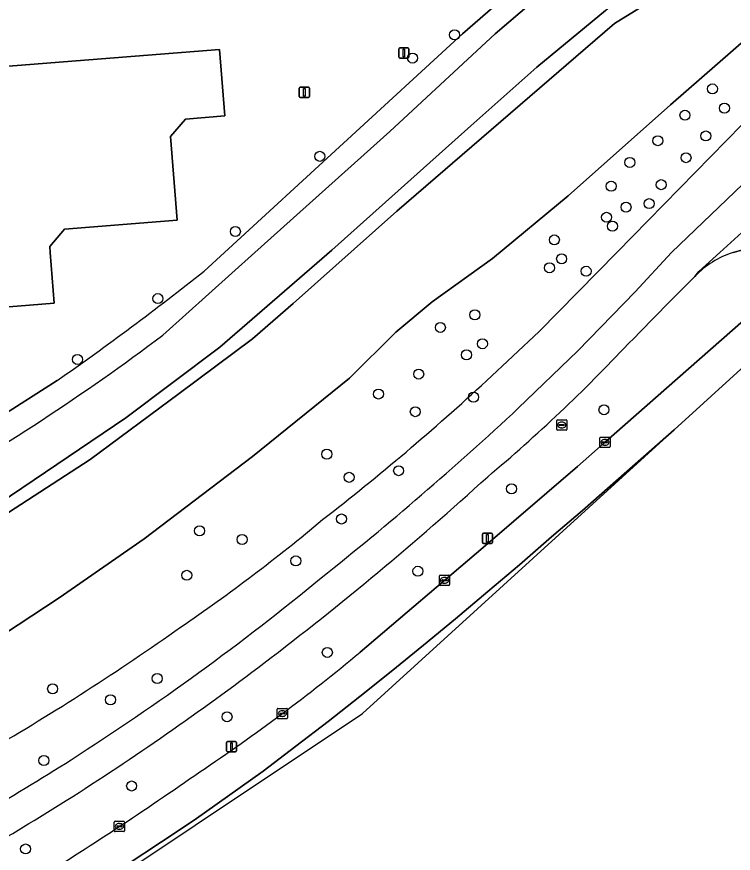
# Model space of a CAD drawing. Extents: x 157793 to 159380, y 380877 to 382313.
# Drawn here: x 158192.7 to 158262.5, y 380941.4 to 381023 of the extents above; entities that cross this region are included whole.
import ezdxf

# ---------------------------------------------------------------- set-up
doc = ezdxf.new("R2010")
doc.units = 0
for name, color, linetype in [('IMGEO_Berm_groen', 7, 'Continuous'), ('IMGEO_Boom', 7, 'Continuous'), ('IMGEO_Erf', 7, 'Continuous'), ('IMGEO_Fietspad_gesloten', 7, 'Continuous'), ('IMGEO_Fietspad_open', 7, 'Continuous'), ('IMGEO_Gemengd_bos', 7, 'Continuous'), ('IMGEO_Groenvoorziening', 7, 'Continuous'), ('IMGEO_Kolk', 7, 'Continuous'), ('IMGEO_Lichtmast', 7, 'Continuous'), ('IMGEO_Oever', 7, 'Continuous'), ('IMGEO_Pand', 7, 'Continuous'), ('IMGEO_Rijbaan_regionaal_gesloten', 7, 'Continuous'), ('IMGEO_Rioolput', 7, 'Continuous'), ('IMGEO_Waterloop', 7, 'Continuous')]:
    doc.layers.add(name, color=color, linetype=linetype)

msp = doc.modelspace()

# ---------------------------------------------------------------- linework, layer by layer
at = {"layer": 'IMGEO_Berm_groen'}
for points in [[(158247.368, 380990.392), (158252.983, 380996.15), (158256.518, 381000), (158267.305, 381010.345), (158274.1, 381016.48), (158270.036, 381021.233), (158265.928, 381017.719), (158264.948, 381014.029), (158251.168, 381000), (158243.61, 380992.305), (158238.475, 380987.482)], [(158226.148, 380961.017), (158238.152, 380971.236), (158247.343, 380979.124), (158249.856, 380981.333), (158268.64, 380997.842), (158271.109, 381000), (158273.104, 381001.743), (158272.971, 381001.903), (158263.466, 381000.254), (158262.513, 381000)], [(158258.788, 380997.667), (158256.275, 380995.143), (158253.414, 380992.222), (158252.892, 380991.689), (158252.304, 380991.093)], [(158241.579, 380984.811), (158247.368, 380990.392)]]:
    msp.add_lwpolyline(points, dxfattribs=at)
for centre, radius, start, end in [((158265.314, 380991.387), 9.057, 108.01644, 136.10211), ((158136.68, 381099.673), 158.614, 309.97944, 316.7994), ((158073.912, 381165.589), 242.494, 307.78486, 312.73667), ((158023.013, 381219.252), 320.52, 308.4607, 312.99295), ((158021.873, 381216), 321.79, 307.27806, 312.33619), ((158111.297, 381106.44), 172.971, 304.24768, 310.00282), ((158061.311, 381164.107), 253.557, 302.61322, 309.43482), ((158064.541, 381166.888), 249.294, 300.2177, 305.3121), ((158108.819, 381101.853), 183.305, 303.70147, 309.7973), ((158041.565, 381191.213), 290.14, 302.51202, 307.14846), ((158052.096, 381180.521), 272.351, 297.96988, 302.38496), ((158007.05, 381240.607), 355.291, 301.77629, 304.93942), ((158024.617, 381223.74), 326.694, 298.51492, 301.9525)]:
    msp.add_arc(centre, radius, start, end, dxfattribs=at)
at = {"layer": 'IMGEO_Boom'}
for centre in [(158235.361, 381021.224), (158231.267, 381018.956), (158260.504, 381015.948), (158257.826, 381013.38), (158261.677, 381014.068), (158255.178, 381010.895), (158259.861, 381011.358), (158222.221, 381009.371), (158257.931, 381009.24), (158252.45, 381008.775), (158250.634, 381006.457), (158255.516, 381006.608), (158252.08, 381004.419), (158254.339, 381004.758), (158250.182, 381003.426), (158213.989, 381002.041), (158250.754, 381002.56), (158245.092, 381001.219), (158245.803, 380999.373), (158244.622, 380998.508), (158248.189, 380998.167), (158206.436, 380995.497), (158237.338, 380993.919), (158233.979, 380992.687), (158238.08, 380991.096), (158236.53, 380990.014), (158198.588, 380989.566), (158231.866, 380988.139), (158227.945, 380986.193), (158237.213, 380985.889), (158231.533, 380984.469), (158249.93, 380984.662), (158222.912, 380980.325), (158229.908, 380978.718), (158225.08, 380978.07), (158240.924, 380976.946), (158224.338, 380974.008), (158210.5, 380972.85), (158214.648, 380972.011), (158219.884, 380969.921), (158209.247, 380968.517), (158231.788, 380968.914), (158222.958, 380960.994), (158206.376, 380958.449), (158196.174, 380957.447), (158201.813, 380956.369), (158213.178, 380954.72), (158195.324, 380950.459), (158203.876, 380947.971), (158193.539, 380941.829)]:
    msp.add_circle(centre, 0.489, dxfattribs=at)
at = {"layer": 'IMGEO_Erf'}
for points in [[(158054.334, 381160.498), (158058.211, 381110.918), (158062.007, 381064.14), (158062.715, 381051.624), (158064.284, 381030.813), (158074.504, 381031.623), (158077.214, 380962.655), (158077.724, 380949.689), (158117.15, 380951.417), (158135.704, 380956.312), (158141.985, 380957.622), (158161.083, 380966.67), (158182.451, 380978.491), (158196.616, 380987.508)], [(158210.933, 380998.175), (158212.921, 381000), (158236.13, 381021.306), (158269.927, 381050.711), (158268.877, 381052.048), (158268.388, 381052.618), (158264.551, 381057.096), (158242.111, 381083.244), (158235.975, 381084.086), (158221.055, 381079.401), (158220.593, 381079.208), (158214.542, 381077.698)], [(158186.932, 381017.77), (158212.458, 381019.789), (158212.971, 381013.307), (158209.116, 381013.002), (158207.678, 381011.317), (158208.325, 381003.141), (158197.322, 381002.271), (158195.89, 381000.594), (158195.938, 381000), (158196.335, 380995.042), (158181.438, 380993.864)]]:
    msp.add_lwpolyline(points, dxfattribs=at)
msp.add_arc((158029.414, 381226.864), 291.972, 304.93619, 308.44033, dxfattribs=at)
at = {"layer": 'IMGEO_Fietspad_gesloten'}
for points in [[(158281.908, 381019.304), (158282.368, 381019.398), (158282.276, 381019.505), (158280.189, 381021.924), (158279.941, 381021.753), (158274.1, 381016.48), (158267.305, 381010.345), (158256.518, 381000), (158252.983, 380996.15), (158247.368, 380990.392), (158241.579, 380984.811)], [(158252.304, 380991.093), (158252.892, 380991.689), (158253.414, 380992.222), (158256.275, 380995.143), (158258.788, 380997.667), (158259.164, 380998.139), (158261.225, 381000), (158264.814, 381003.241), (158268.085, 381006.462), (158270.846, 381009.702)]]:
    msp.add_lwpolyline(points, dxfattribs=at)
for centre, radius, start, end in [((158136.68, 381099.673), 158.614, 309.97944, 316.7994), ((158023.013, 381219.252), 320.52, 308.4607, 312.99295), ((158021.873, 381216), 321.79, 307.27806, 312.33619), ((158061.311, 381164.107), 253.557, 302.61322, 309.43482), ((158041.565, 381191.213), 290.14, 302.51202, 307.14846), ((158052.096, 381180.521), 272.351, 297.96988, 302.38496), ((158024.617, 381223.74), 326.694, 298.51492, 301.9525)]:
    msp.add_arc(centre, radius, start, end, dxfattribs=at)
at = {"layer": 'IMGEO_Fietspad_open'}
for points in [[(158262.513, 381000), (158263.466, 381000.254), (158272.971, 381001.903), (158273.104, 381001.743), (158278.467, 381006.442)], [(158264.814, 381003.241), (158261.225, 381000), (158259.164, 380998.139), (158258.788, 380997.667)]]:
    msp.add_lwpolyline(points, dxfattribs=at)
msp.add_arc((158265.314, 380991.387), 9.057, 108.01644, 136.10211, dxfattribs=at)
at = {"layer": 'IMGEO_Gemengd_bos'}
for points in [[(158229.059, 381011.805), (158239.322, 381021.306), (158247.96, 381028.718), (158256.752, 381036.697), (158262.462, 381042.068), (158267.326, 381047.57), (158270.134, 381050.447), (158269.927, 381050.711), (158236.13, 381021.306), (158212.921, 381000), (158210.933, 380998.175)], [(158206.906, 380991.931), (158215.9, 381000), (158229.059, 381011.805)], [(158196.616, 380987.508), (158182.451, 380978.491), (158161.083, 380966.67), (158141.985, 380957.622), (158135.704, 380956.312), (158117.15, 380951.417), (158077.724, 380949.689), (158077.764, 380948.666), (158076.593, 380948.538), (158068.919, 380946.729), (158066.371, 380945.407), (158060.189, 380944.432), (158062.114, 380943.437), (158067.223, 380944.211), (158078.891, 380946.713), (158102.866, 380947.897), (158115.376, 380948.812)]]:
    msp.add_lwpolyline(points, dxfattribs=at)
for centre, radius, start, end in [((158029.414, 381226.864), 291.972, 304.93619, 308.44033), ((158078.682, 381161.902), 212.912, 299.25259, 307.03035)]:
    msp.add_arc(centre, radius, start, end, dxfattribs=at)
at = {"layer": 'IMGEO_Groenvoorziening'}
for points in [[(158236.933, 381012.36), (158243.378, 381018.052), (158250.077, 381023.586), (158256.036, 381028.769), (158259.251, 381031.42), (158262.407, 381033.518), (158267.448, 381036.163), (158269.191, 381036.83), (158270.493, 381036.936), (158271.458, 381036.66), (158276.175, 381040.746), (158272.265, 381047.311), (158272.109, 381047.562), (158259.656, 381033.952), (158256.752, 381036.697), (158247.96, 381028.718), (158239.322, 381021.306), (158229.059, 381011.805), (158215.9, 381000), (158206.906, 380991.931)], [(158115.376, 380948.812), (158102.866, 380947.897), (158078.891, 380946.713), (158067.223, 380944.211), (158062.114, 380943.437), (158069.669, 380940.286), (158070.304, 380940.55), (158073.771, 380940.978), (158077.4, 380941.407), (158087.965, 380943.153), (158111.887, 380944.307), (158116.448, 380944.635), (158119.398, 380945.055), (158142.751, 380951.274), (158148.616, 380953.456), (158155.302, 380956.432), (158166.85, 380962.06), (158179.004, 380968.512), (158190.917, 380975.525), (158203.316, 380983.871), (158212.491, 380990.777), (158223.407, 381000.213), (158236.933, 381012.36)]]:
    msp.add_lwpolyline(points, dxfattribs=at)
msp.add_arc((158078.682, 381161.902), 212.912, 299.25259, 307.03035, dxfattribs=at)
at = {"layer": 'IMGEO_Kolk'}
for p, q in [((158249.604, 380981.987), (158250.456, 380981.987)), ((158249.529, 380981.061), (158249.529, 380981.913)), ((158249.788, 380981.481), (158249.788, 380981.493)), ((158250.226, 380981.444), (158249.828, 380981.444)), ((158249.831, 380981.53), (158250.229, 380981.53)), ((158250.04, 380981.207), (158250.015, 380981.207)), ((158250.017, 380981.767), (158250.042, 380981.767)), ((158250.272, 380981.493), (158250.272, 380981.481)), ((158250.53, 380981.913), (158250.53, 380981.061)), ((158250.456, 380980.987), (158249.604, 380980.987)), ((158233.88, 380967.605), (158233.88, 380968.457)), ((158233.955, 380968.531), (158234.807, 380968.531)), ((158234.368, 380968.311), (158234.393, 380968.311)), ((158234.881, 380968.457), (158234.881, 380967.605)), ((158234.807, 380967.531), (158233.955, 380967.531)), ((158234.139, 380968.025), (158234.139, 380968.037)), ((158234.577, 380967.988), (158234.179, 380967.988)), ((158234.182, 380968.074), (158234.58, 380968.074)), ((158234.391, 380967.751), (158234.366, 380967.751)), ((158234.623, 380968.037), (158234.623, 380968.025)), ((158218.071, 380954.61), (158218.071, 380955.462)), ((158218.146, 380955.536), (158218.998, 380955.536)), ((158218.373, 380955.079), (158218.771, 380955.079)), ((158218.559, 380955.316), (158218.584, 380955.316)), ((158219.072, 380955.462), (158219.072, 380954.61)), ((158218.998, 380954.536), (158218.146, 380954.536)), ((158218.33, 380955.03), (158218.33, 380955.042)), ((158218.768, 380954.993), (158218.37, 380954.993)), ((158218.582, 380954.756), (158218.557, 380954.756)), ((158218.814, 380955.042), (158218.814, 380955.03)), ((158202.182, 380943.602), (158202.182, 380944.454)), ((158202.257, 380944.528), (158203.109, 380944.528)), ((158203.183, 380944.454), (158203.183, 380943.602)), ((158202.441, 380944.022), (158202.441, 380944.034)), ((158202.879, 380943.985), (158202.481, 380943.985)), ((158202.484, 380944.071), (158202.882, 380944.071)), ((158202.693, 380943.748), (158202.668, 380943.748)), ((158202.67, 380944.308), (158202.695, 380944.308)), ((158202.925, 380944.034), (158202.925, 380944.022)), ((158203.109, 380943.528), (158202.257, 380943.528))]:
    msp.add_line(p, q, dxfattribs=at)
for points in [[(158249.604, 380981.987), (158250.456, 380981.987)], [(158249.529, 380981.061), (158249.529, 380981.913)], [(158250.53, 380981.913), (158250.53, 380981.061)], [(158250.456, 380980.987), (158249.604, 380980.987)], [(158233.88, 380967.605), (158233.88, 380968.457)], [(158233.955, 380968.531), (158234.807, 380968.531)], [(158234.881, 380968.457), (158234.881, 380967.605)], [(158234.807, 380967.531), (158233.955, 380967.531)], [(158218.071, 380954.61), (158218.071, 380955.462)], [(158218.146, 380955.536), (158218.998, 380955.536)], [(158219.072, 380955.462), (158219.072, 380954.61)], [(158218.998, 380954.536), (158218.146, 380954.536)], [(158202.182, 380943.602), (158202.182, 380944.454)], [(158202.257, 380944.528), (158203.109, 380944.528)], [(158203.183, 380944.454), (158203.183, 380943.602)], [(158203.109, 380943.528), (158202.257, 380943.528)]]:
    msp.add_lwpolyline(points, dxfattribs=at)
for centre, radius, start, end in [((158249.606, 380981.911), 0.0765, 91.55205, 178.44795), ((158249.606, 380981.911), 0.0765, 91.55205, 178.44795), ((158250.454, 380981.911), 0.0765, 1.55205, 88.44795), ((158250.454, 380981.911), 0.0765, 1.55205, 88.44795), ((158249.828, 380981.49), 0.0403, 85.87752, 175.75265), ((158249.825, 380981.48), 0.0366, 178.93798, 274.71019), ((158250.229, 380981.487), 0.043, 264.86636, 352.45326), ((158250.233, 380981.492), 0.0386, 1.73085, 96.63898), ((158249.606, 380981.063), 0.0765, 181.55205, 268.44795), ((158249.606, 380981.063), 0.0765, 181.55205, 268.44795), ((158250.454, 380981.063), 0.0765, 271.55205, 358.44795), ((158250.454, 380981.063), 0.0765, 271.55205, 358.44795), ((158233.957, 380968.455), 0.0765, 91.55205, 178.44795), ((158233.957, 380968.455), 0.0765, 91.55205, 178.44795), ((158234.805, 380968.455), 0.0765, 1.55205, 88.44795), ((158234.805, 380968.455), 0.0765, 1.55205, 88.44795), ((158233.957, 380967.607), 0.0765, 181.55205, 268.44795), ((158233.957, 380967.607), 0.0765, 181.55205, 268.44795), ((158234.179, 380968.034), 0.0403, 85.87752, 175.75265), ((158234.176, 380968.024), 0.0366, 178.93798, 274.71019), ((158234.58, 380968.031), 0.043, 264.86636, 352.45326), ((158234.584, 380968.036), 0.0386, 1.73085, 96.63898), ((158234.805, 380967.607), 0.0765, 271.55205, 358.44795), ((158234.805, 380967.607), 0.0765, 271.55205, 358.44795), ((158218.148, 380955.46), 0.0765, 91.55205, 178.44795), ((158218.148, 380955.46), 0.0765, 91.55205, 178.44795), ((158218.37, 380955.039), 0.0403, 85.87752, 175.75265), ((158218.775, 380955.041), 0.0386, 1.73085, 96.63898), ((158218.996, 380955.46), 0.0765, 1.55205, 88.44795), ((158218.996, 380955.46), 0.0765, 1.55205, 88.44795), ((158218.148, 380954.612), 0.0765, 181.55205, 268.44795), ((158218.148, 380954.612), 0.0765, 181.55205, 268.44795), ((158218.367, 380955.029), 0.0366, 178.93798, 274.71019), ((158218.771, 380955.036), 0.043, 264.86636, 352.45326), ((158218.996, 380954.612), 0.0765, 271.55205, 358.44795), ((158218.996, 380954.612), 0.0765, 271.55205, 358.44795), ((158202.259, 380944.452), 0.0765, 91.55205, 178.44795), ((158202.259, 380944.452), 0.0765, 91.55205, 178.44795), ((158203.107, 380944.452), 0.0765, 1.55205, 88.44795), ((158203.107, 380944.452), 0.0765, 1.55205, 88.44795), ((158202.481, 380944.031), 0.0403, 85.87752, 175.75265), ((158202.478, 380944.021), 0.0366, 178.93798, 274.71019), ((158202.882, 380944.028), 0.043, 264.86636, 352.45326), ((158202.886, 380944.033), 0.0386, 1.73085, 96.63898), ((158202.259, 380943.604), 0.0765, 181.55205, 268.44795), ((158202.259, 380943.604), 0.0765, 181.55205, 268.44795), ((158203.107, 380943.604), 0.0765, 271.55205, 358.44795), ((158203.107, 380943.604), 0.0765, 271.55205, 358.44795)]:
    msp.add_arc(centre, radius, start, end, dxfattribs=at)
for centre, major_axis, ratio, start_param, end_param in [((158250.016, 380981.487), (-0.387, 0.002), 0.722429, 4.712389, 7.853982), ((158250.041, 380981.487), (-0.39, 0.002), 0.717154, 1.570796, 4.712389), ((158234.367, 380968.031), (-0.387, 0.002), 0.722429, 4.712389, 7.853982), ((158234.392, 380968.031), (-0.39, 0.002), 0.717154, 1.570796, 4.712389), ((158218.558, 380955.036), (-0.387, 0.002), 0.722429, 4.712389, 7.853982), ((158218.583, 380955.036), (-0.39, 0.002), 0.717154, 1.570796, 4.712389), ((158202.669, 380944.028), (-0.387, 0.002), 0.722429, 4.712389, 7.853982), ((158202.694, 380944.028), (-0.39, 0.002), 0.717154, 1.570796, 4.712389)]:
    msp.add_ellipse(centre, major_axis=major_axis, ratio=ratio, start_param=start_param, end_param=end_param, dxfattribs=at)
at = {"layer": 'IMGEO_Lichtmast'}
for p, q in [((158229.925, 381019.044), (158229.925, 381019.844)), ((158229.925, 381019.844), (158229.925, 381019.044)), ((158230.025, 381019.944), (158230.815, 381019.944)), ((158230.815, 381019.944), (158230.025, 381019.944)), ((158230.915, 381019.844), (158230.915, 381019.044)), ((158230.915, 381019.044), (158230.915, 381019.844)), ((158230.815, 381018.944), (158230.025, 381018.944)), ((158230.025, 381018.944), (158230.815, 381018.944)), ((158220.221, 381015.216), (158220.221, 381016.016)), ((158220.221, 381016.016), (158220.221, 381015.216)), ((158220.321, 381016.116), (158221.111, 381016.116)), ((158221.111, 381016.116), (158220.321, 381016.116)), ((158221.211, 381016.016), (158221.211, 381015.216)), ((158221.211, 381015.216), (158221.211, 381016.016)), ((158221.111, 381015.116), (158220.321, 381015.116)), ((158220.321, 381015.116), (158221.111, 381015.116)), ((158238.071, 380971.717), (158238.071, 380972.517)), ((158238.071, 380972.517), (158238.071, 380971.717)), ((158238.171, 380972.617), (158238.961, 380972.617)), ((158238.961, 380972.617), (158238.171, 380972.617)), ((158239.061, 380972.517), (158239.061, 380971.717)), ((158239.061, 380971.717), (158239.061, 380972.517)), ((158238.961, 380971.617), (158238.171, 380971.617)), ((158238.171, 380971.617), (158238.961, 380971.617)), ((158213.123, 380951.408), (158213.123, 380952.208)), ((158213.123, 380952.208), (158213.123, 380951.408)), ((158213.223, 380952.308), (158214.013, 380952.308)), ((158214.013, 380952.308), (158213.223, 380952.308)), ((158214.113, 380952.208), (158214.113, 380951.408)), ((158214.113, 380951.408), (158214.113, 380952.208)), ((158214.013, 380951.308), (158213.223, 380951.308)), ((158213.223, 380951.308), (158214.013, 380951.308))]:
    msp.add_line(p, q, dxfattribs=at)
for points in [[(158230.345, 381019.819), (158230.495, 381019.819), (158230.495, 381019.069), (158230.345, 381019.069), (158230.345, 381019.819)], [(158220.641, 381015.991), (158220.791, 381015.991), (158220.791, 381015.241), (158220.641, 381015.241), (158220.641, 381015.991)], [(158238.491, 380972.492), (158238.641, 380972.492), (158238.641, 380971.742), (158238.491, 380971.742), (158238.491, 380972.492)], [(158213.543, 380952.183), (158213.693, 380952.183), (158213.693, 380951.433), (158213.543, 380951.433), (158213.543, 380952.183)]]:
    msp.add_lwpolyline(points, dxfattribs=at)
for centre, start, end in [((158230.025, 381019.844), 90, 180), ((158230.025, 381019.844), 90, 180), ((158230.815, 381019.844), 0, 90), ((158230.815, 381019.844), 360, 90), ((158230.025, 381019.044), 180, 270), ((158230.025, 381019.044), 180, 270), ((158230.815, 381019.044), 270, 0), ((158230.815, 381019.044), 270, 0), ((158220.321, 381016.016), 90, 180), ((158220.321, 381016.016), 90, 180), ((158221.111, 381016.016), 0, 90), ((158221.111, 381016.016), 360, 90), ((158220.321, 381015.216), 180, 270), ((158220.321, 381015.216), 180, 270), ((158221.111, 381015.216), 270, 0), ((158221.111, 381015.216), 270, 0), ((158238.171, 380972.517), 90, 180), ((158238.171, 380972.517), 90, 180), ((158238.961, 380972.517), 0, 90), ((158238.961, 380972.517), 360, 90), ((158238.171, 380971.717), 180, 270), ((158238.171, 380971.717), 180, 270), ((158238.961, 380971.717), 270, 0), ((158238.961, 380971.717), 270, 0), ((158213.223, 380952.208), 90, 180), ((158213.223, 380952.208), 90, 180), ((158214.013, 380952.208), 0, 90), ((158214.013, 380952.208), 360, 90), ((158213.223, 380951.408), 180, 270), ((158213.223, 380951.408), 180, 270), ((158214.013, 380951.408), 270, 0), ((158214.013, 380951.408), 270, 0)]:
    msp.add_arc(centre, 0.1, start, end, dxfattribs=at)
at = {"layer": 'IMGEO_Oever'}
for points in [[(158149.694, 380952.409), (158154.346, 380954.381), (158171.137, 380963.007), (158190.634, 380973.857), (158199.847, 380979.797), (158208.499, 380986.232), (158215.648, 380991.572), (158219.625, 380995.025), (158229.749, 381004.027), (158250.954, 381022.323), (158261.03, 381028.554)], [(158268.627, 381025.096), (158256.43, 381014.389), (158246.448, 381005.529), (158239.068, 380999.395), (158233.19, 380995.185), (158229.624, 380992.227), (158225.123, 380987.749), (158215.657, 380980.087), (158205.084, 380972.073), (158196.806, 380966.327), (158187.458, 380960.192), (158175.125, 380953.328), (158165.082, 380947.267), (158155.995, 380942.493), (158147.67, 380938.685)], [(158250.077, 381023.586), (158243.378, 381018.052), (158236.933, 381012.36), (158223.407, 381000.213), (158212.491, 380990.777), (158203.316, 380983.871), (158190.917, 380975.525), (158179.004, 380968.512), (158166.85, 380962.06), (158155.302, 380956.432), (158148.616, 380953.456)], [(158238.475, 380987.482), (158243.61, 380992.305), (158251.168, 381000), (158264.948, 381014.029), (158265.928, 381017.719), (158270.036, 381021.233), (158272.793, 381023.291)]]:
    msp.add_lwpolyline(points, dxfattribs=at)
for centre, radius, start, end in [((158073.912, 381165.589), 242.494, 307.78486, 312.73667), ((158111.297, 381106.44), 172.971, 304.24768, 310.00282), ((158064.541, 381166.888), 249.294, 300.2177, 305.3121)]:
    msp.add_arc(centre, radius, start, end, dxfattribs=at)
at = {"layer": 'IMGEO_Pand'}
msp.add_lwpolyline([(158181.438, 380993.864), (158196.335, 380995.042), (158195.938, 381000), (158195.89, 381000.594), (158197.322, 381002.271), (158208.325, 381003.141), (158207.678, 381011.317), (158209.116, 381013.002), (158212.971, 381013.307), (158212.458, 381019.789), (158186.932, 381017.77)], dxfattribs=at)
at = {"layer": 'IMGEO_Rijbaan_regionaal_gesloten'}
for points in [[(158203.426, 380940.325), (158206.79, 380942.517), (158209.963, 380944.634), (158216.697, 380949.415), (158219.874, 380951.841), (158223.052, 380954.267), (158226.139, 380956.707), (158229.196, 380959.152), (158232.319, 380961.689), (158235.455, 380964.278), (158238.615, 380966.93), (158241.688, 380969.549), (158244.83, 380972.268), (158247.842, 380974.827), (158250.542, 380977.209), (158256.762, 380982.696), (158288.884, 381011.928)], [(158268.64, 380997.842), (158249.856, 380981.333), (158247.343, 380979.124), (158238.152, 380971.236), (158226.148, 380961.017)], [(158193.756, 380933.26), (158226.38, 380955.048), (158256.762, 380982.696), (158250.542, 380977.209), (158247.842, 380974.827), (158244.83, 380972.268), (158241.688, 380969.549), (158238.615, 380966.93), (158235.455, 380964.278), (158232.319, 380961.689), (158229.196, 380959.152), (158226.139, 380956.707), (158223.052, 380954.267), (158219.874, 380951.841), (158216.697, 380949.415), (158209.963, 380944.634), (158206.79, 380942.517), (158203.426, 380940.325)]]:
    msp.add_lwpolyline(points, dxfattribs=at)
for centre, radius, start, end in [((158108.819, 381101.853), 183.305, 303.70147, 309.7973), ((158007.05, 381240.607), 355.291, 301.77629, 304.93942)]:
    msp.add_arc(centre, radius, start, end, dxfattribs=at)
at = {"layer": 'IMGEO_Rioolput'}
for p, q in [((158245.393, 380983.671), (158246.245, 380983.671)), ((158245.318, 380982.745), (158245.318, 380983.597)), ((158245.577, 380983.165), (158245.577, 380983.177)), ((158246.015, 380983.128), (158245.617, 380983.128)), ((158245.62, 380983.214), (158246.018, 380983.214)), ((158245.829, 380982.891), (158245.804, 380982.891)), ((158245.806, 380983.451), (158245.831, 380983.451)), ((158246.061, 380983.177), (158246.061, 380983.165)), ((158246.319, 380983.597), (158246.319, 380982.745)), ((158246.245, 380982.671), (158245.393, 380982.671))]:
    msp.add_line(p, q, dxfattribs=at)
for points in [[(158245.393, 380983.671), (158246.245, 380983.671)], [(158245.318, 380982.745), (158245.318, 380983.597)], [(158246.319, 380983.597), (158246.319, 380982.745)], [(158246.245, 380982.671), (158245.393, 380982.671)]]:
    msp.add_lwpolyline(points, dxfattribs=at)
for centre, radius, start, end in [((158245.395, 380983.595), 0.0765, 91.55205, 178.44795), ((158245.395, 380983.595), 0.0765, 91.55205, 178.44795), ((158246.243, 380983.595), 0.0765, 1.55205, 88.44795), ((158246.243, 380983.595), 0.0765, 1.55205, 88.44795), ((158245.617, 380983.174), 0.0403, 85.87752, 175.75265), ((158245.614, 380983.164), 0.0366, 178.93798, 274.71019), ((158246.018, 380983.171), 0.043, 264.86636, 352.45326), ((158246.022, 380983.176), 0.0386, 1.73085, 96.63898), ((158245.395, 380982.747), 0.0765, 181.55205, 268.44795), ((158245.395, 380982.747), 0.0765, 181.55205, 268.44795), ((158246.243, 380982.747), 0.0765, 271.55205, 358.44795), ((158246.243, 380982.747), 0.0765, 271.55205, 358.44795)]:
    msp.add_arc(centre, radius, start, end, dxfattribs=at)
for centre, major_axis, ratio, start_param, end_param in [((158245.805, 380983.171), (-0.387, 0.002), 0.722429, 4.712389, 7.853982), ((158245.83, 380983.171), (-0.39, 0.002), 0.717154, 1.570796, 4.712389)]:
    msp.add_ellipse(centre, major_axis=major_axis, ratio=ratio, start_param=start_param, end_param=end_param, dxfattribs=at)
at = {"layer": 'IMGEO_Waterloop'}
for points in [[(158261.03, 381028.554), (158250.954, 381022.323), (158229.749, 381004.027), (158219.625, 380995.025), (158215.648, 380991.572), (158208.499, 380986.232), (158199.847, 380979.797), (158190.634, 380973.857), (158171.137, 380963.007), (158154.346, 380954.381), (158149.694, 380952.409)], [(158147.67, 380938.685), (158155.995, 380942.493), (158165.082, 380947.267), (158175.125, 380953.328), (158187.458, 380960.192), (158196.806, 380966.327), (158205.084, 380972.073), (158215.657, 380980.087), (158225.123, 380987.749), (158229.624, 380992.227), (158233.19, 380995.185), (158239.068, 380999.395), (158246.448, 381005.529), (158256.43, 381014.389), (158268.627, 381025.096)]]:
    msp.add_lwpolyline(points, dxfattribs=at)

doc.saveas('drawing.dxf')
